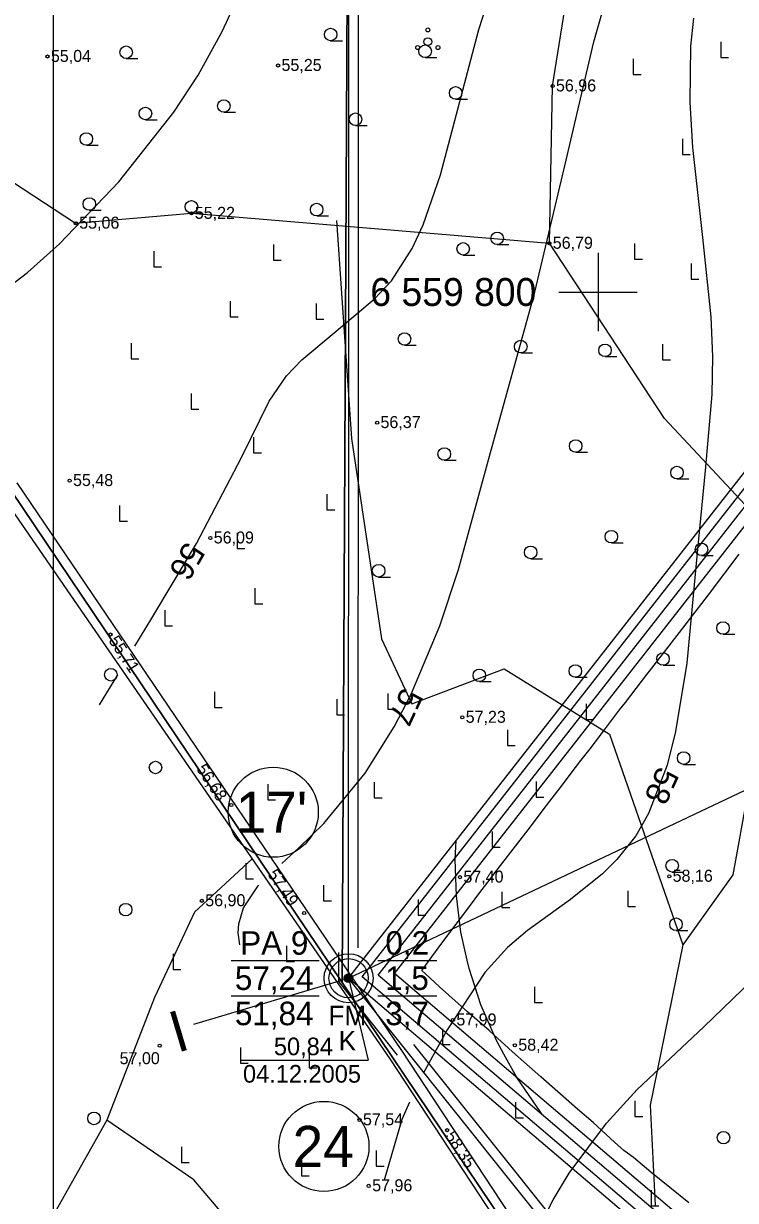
# Model space of a CAD drawing. Extents: x 532503 to 539665, y 6557663 to 6561526.
# Drawn here: x 533882.7 to 534028, y 6559614.5 to 6559854.8 of the extents above; entities that cross this region are included whole.
import ezdxf

# ---------------------------------------------------------------- set-up
doc = ezdxf.new("R2010")
doc.units = 0
for name, color, linetype in [('ABIJOONIS', 7, 'Continuous'), ('Default', 7, 'Continuous'), ('GEOLPUNKT', 7, 'Continuous'), ('HALJASTUS', 7, 'Continuous'), ('HORISONTAAL-EH2000', 7, 'Continuous'), ('illumineerimisjooned', 7, 'Continuous'), ('kataster', 7, 'Continuous'), ('KORGUS-EH2000', 7, 'Continuous'), ('Lamami horisontaal_EH2000', 7, 'Continuous'), ('Lõige', 7, 'Continuous'), ('PIIR', 7, 'Continuous'), ('PIIR_me', 7, 'Continuous'), ('Plokid', 7, 'Continuous'), ('Proovid', 7, 'Continuous'), ('PUU', 7, 'Continuous'), ('TEE', 7, 'Continuous'), ('TM_aktiivne', 7, 'Continuous'), ('Veetase', 7, 'Continuous'), ('VORK', 7, 'Continuous')]:
    doc.layers.add(name, color=color, linetype=linetype)

# ---------------------------------------------------------------- blocks, each defined once
blk = doc.blocks.new('HARVIK')
at = {"layer": 'HALJASTUS'}
blk.add_line((0, -0.8), (1.5, -0.8), dxfattribs=at)
blk.add_circle((0, 0), 0.8, dxfattribs=at)
blk = doc.blocks.new('RAIESM')
at = {"layer": 'Default'}
for points in [[(0, 2), (0, 0)], [(0, 0), (1, 0)]]:
    blk.add_lwpolyline(points, dxfattribs=at)
blk = doc.blocks.new('METS')
at = {"layer": 'HALJASTUS'}
blk.add_circle((0, 0), 0.8, dxfattribs=at)

msp = doc.modelspace()

# ---------------------------------------------------------------- linework, layer by layer
at = {"layer": 'ABIJOONIS'}
msp.add_lwpolyline([(533888.8, 6560184.94), (535616.8, 6560184.94), (535616.8, 6559310.16), (533888.8, 6559310.16)], close=True, dxfattribs=at)
at = {"layer": 'GEOLPUNKT'}
for p, q in [((533925.04, 6559663.45), (533943.04, 6559663.45)), ((533955.04, 6559663.45), (533967.04, 6559663.45)), ((533925.04, 6559656.25), (533943.04, 6559656.25)), ((533955.04, 6559656.25), (533967.04, 6559656.25))]:
    msp.add_line(p, q, dxfattribs=at)
for radius in [5, 4, 0.9, 0.801, 0.7, 0.6, 0.5, 0.4, 0.3, 0.2, 0.1]:
    msp.add_circle((533949.04, 6559659.85), radius, dxfattribs=at)
at = {"layer": 'HALJASTUS'}
for points in [[(533825.51, 6559943.2), (533840, 6559849), (533893.29, 6559814.03), (533916.98, 6559816.07), (533990.05, 6559809.98), (533990.7, 6559842.07), (533997.38, 6559883.76), (533997.38, 6559883.76), (534020.23, 6559948.58), (534025.13, 6559960.95)], [(534020.23, 6559948.58), (534037.72, 6559925.98), (534054.08, 6559915.24), (534069.41, 6559912.68), (534077.59, 6559900.41), (534080.66, 6559886.09), (534091.4, 6559877.39), (534112.36, 6559885.07), (534129.23, 6559891.2), (534145.08, 6559887.11), (534147.64, 6559875.35), (534139.46, 6559854.89), (534110.31, 6559789.42), (534101.11, 6559757.71), (534086.8, 6559745.95), (534070.44, 6559724.98), (534054.08, 6559721.91), (534040.79, 6559718.84), (534030.56, 6559697.87), (534027.49, 6559680.99), (534017.27, 6559666.67), (534010.62, 6559633.93), (534011.64, 6559613.48)], [(533946.59, 6559814.57), (533949.66, 6559770.08), (533955.79, 6559729.16), (533961.93, 6559715.86), (533980.84, 6559723.02), (534002.31, 6559709.72), (534017.27, 6559666.67)], [(534070.44, 6559724.98), (534042.7, 6559742.97), (534013.56, 6559774.17), (533990.05, 6559809.98)], [(533929.32, 6559684.25), (533917.57, 6559673.32), (533909.39, 6559655.93), (533899.68, 6559630.87), (533888.43, 6559610.92), (533875.65, 6559594.04), (533853.16, 6559585.35), (533824.02, 6559585.35), (533797.94, 6559582.79)], [(534003.46, 6559492.26), (533982.89, 6559495.93), (533966.53, 6559524.06), (533954.26, 6559558.33), (533937.39, 6559595.15), (533917.45, 6559618.68), (533899.68, 6559630.87)]]:
    msp.add_lwpolyline(points, dxfattribs=at)
at = {"layer": 'HORISONTAAL-EH2000'}
for points in [[(533935.44, 6559683.29), (533938.92, 6559686.56), (533944, 6559691.47), (533952.43, 6559701.75), (533958.34, 6559711.18), (533961.82, 6559717.87), (533967.71, 6559731.85), (533971.48, 6559743.32), (533977.81, 6559766.49), (533987.02, 6559799.66), (533993.49, 6559826.93), (533999.12, 6559851.09), (534003.44, 6559866.22), (534006.46, 6559873.43), (534009.33, 6559878.62), (534016.01, 6559888.49), (534031.04, 6559908.2), (534041.06, 6559921.36), (534044.99, 6559928.49), (534046.88, 6559933.51), (534049.82, 6559943.96), (534052.83, 6559956.19), (534053.29, 6559962.34)], [(533861.97, 6559790.15), (533866.38, 6559792.11), (533872.36, 6559795.57), (533883.47, 6559803.96), (533890, 6559809.83), (533902.13, 6559822.5), (533913.35, 6559836.74), (533918.3, 6559844.32), (533923.25, 6559853.2), (533931.77, 6559871.76), (533938.3, 6559886.67), (533942.12, 6559893.78), (533947.64, 6559901.84), (533960.4, 6559916.8), (533983.03, 6559941.43), (533988.63, 6559947.68), (533990.51, 6559950.54), (533993.3, 6559956.78), (533993.45, 6559957.34)], [(533905.41, 6559727.69), (533908.84, 6559733.37), (533918, 6559748.6), (533927.16, 6559766.19), (533932.81, 6559777.71), (533936.38, 6559782.9), (533939.47, 6559786.17), (533946.52, 6559792.03), (533954.36, 6559798.58), (533957.78, 6559802.25), (533962.06, 6559808.86), (533964.29, 6559813.71), (533967.78, 6559823.94), (533975.64, 6559853.58), (533981.29, 6559871.09)], [(534019.48, 6559855.92), (534018.86, 6559850.23), (534018.71, 6559838.74), (534019.27, 6559829.48), (534021.3, 6559811.12), (534023.03, 6559794.93), (534023.38, 6559786.81), (534023.2, 6559779.05), (534021.88, 6559763.54), (534020.24, 6559746.71), (534018.13, 6559724.21), (534015.83, 6559710.25), (534014.07, 6559703.36), (534010.32, 6559693.48), (534007.71, 6559688.95), (534003.84, 6559684.11), (534000.87, 6559681.18), (533994.34, 6559675.89), (533985.57, 6559669.57), (533981.51, 6559666.14), (533976.88, 6559661.02), (533969.16, 6559649.3), (533964.3, 6559640.38)], [(533898.18, 6559715.66), (533901.89, 6559721.82)], [(533926.82, 6559666.67), (533926.49, 6559669.13), (533926.61, 6559670.92), (533927.6, 6559674.24), (533930.56, 6559678.71), (533930.72, 6559678.85)], [(533987.09, 6559607.16), (533990.85, 6559614.6), (533994.12, 6559620.04), (534001.69, 6559630.22), (534007.99, 6559637.09), (534021.61, 6559649.92), (534035.35, 6559663.17)], [(533961.45, 6559634.54), (533959.93, 6559630.97), (533956.28, 6559618.6)]]:
    msp.add_lwpolyline(points, dxfattribs=at)
at = {"layer": 'illumineerimisjooned'}
msp.add_lwpolyline([(534967.67, 6560049.69), (534974.15, 6559828.08), (535058.69, 6559883.05), (535223.5, 6560002.45), (535218.56, 6560049.92), (535415.93, 6559990.42), (535455.45, 6559927.19), (535490.31, 6559867.16), (535479.12, 6559828.38), (535249.57, 6559653.05), (535182.36, 6559690.84), (534940.99, 6559819.22), (534872.14, 6559776.44), (534954.37, 6559534.34), (534950.91, 6559533.67), (534733.22, 6559487.12), (534375.58, 6559465.86), (534199.95, 6559448.92), (533951.79, 6559660.13), (534200.21, 6559977.65), (534931.63, 6560046.31)], close=True, dxfattribs=at)
for points in [[(533951.03, 6559666.04), (533951.15, 6559953.97), (534194.63, 6559977.12)], [(533959.04, 6559644.12), (533947.03, 6559659.15), (533947.03, 6559665.07)], [(534194.82, 6559448.43), (534125.84, 6559441.77), (533962.4, 6559646.32)]]:
    msp.add_lwpolyline(points, dxfattribs=at)
at = {"layer": 'kataster'}
msp.add_lwpolyline([(535159.89, 6560069.73), (534198.28, 6559979.48), (533949.2, 6559955.8), (533947.7, 6559658.95), (533880.05, 6559759.56), (533755.25, 6559939.22), (533571.3, 6560208.36), (533567.86, 6560213.61), (533625.2, 6560245.66), (533707.68, 6560291.77), (533833.45, 6560362.07), (533959.67, 6560429.27), (534159.72, 6560456.15), (534530.65, 6560498.79), (534889.13, 6560540.24)], dxfattribs=at)
for points in [[(533947.7, 6559658.95), (533949.2, 6559955.8), (534198.28, 6559979.48), (535159.89, 6560069.73), (535417.31, 6559992.13), (535457.22, 6559928.24), (535504.86, 6559846.09), (535250.3, 6559650.84), (535181.52, 6559689.04), (534941.15, 6559817.08), (534874.65, 6559775.26), (534957.01, 6559532.73), (534735.22, 6559485.45), (534375.71, 6559463.85), (534199.28, 6559446.9), (534122.84, 6559439.44), (534110.45, 6559447.36), (534092.53, 6559453.94), (534085.13, 6559454.75)], [(533969.7, 6559465.09), (533816.11, 6559717.03), (533880.05, 6559759.56), (533947.7, 6559658.95), (534085.13, 6559454.75), (534097.9, 6559435.64), (534366.79, 6559044.41), (534341.81, 6559031.42), (534316.06, 6559019.91), (534288.94, 6559010.61), (534261.48, 6559003.66), (534177.64, 6559147.46)]]:
    msp.add_lwpolyline(points, close=True, dxfattribs=at)
at = {"layer": 'KORGUS-EH2000'}
for centre in [(533887.55, 6559848.09), (533934.65, 6559846.26), (533990.7, 6559842.07), (533893.33, 6559814.04), (533916.95, 6559816.05), (533990.05, 6559809.97), (533990.05, 6559809.93), (533954.87, 6559773.31), (533892.08, 6559761.47), (533920.82, 6559749.75), (533900.43, 6559730.04), (533972.26, 6559713.12), (533925.09, 6559695.24), (533971.79, 6559680.49), (534014.53, 6559680.65), (533919.07, 6559675.65), (533939.98, 6559673.16), (533970.36, 6559651.3), (533910.47, 6559646.06), (533983, 6559646.15), (533951.28, 6559630.91), (533969.17, 6559628.81), (533953.16, 6559617.43)]:
    msp.add_circle(centre, 0.32, dxfattribs=at)
at = {"layer": 'Lamami horisontaal_EH2000'}
msp.add_lwpolyline([(533988.48, 6559632.14), (533988.28, 6559632.44), (533983.4, 6559639.56), (533980.78, 6559644.33), (533979.31, 6559646.97), (533976.05, 6559654.39), (533973.66, 6559661.81), (533973.27, 6559663.55), (533972, 6559669.23), (533971.08, 6559676.65), (533970.84, 6559684.07), (533971.04, 6559687.98)], dxfattribs=at)
at = {"layer": 'Lõige'}
msp.add_lwpolyline([(533917.43, 6559650.43), (533949.04, 6559659.85), (534215.74, 6559786.31), (534470.46, 6559695.5), (534707.91, 6559763.06), (534929.16, 6559826.01), (535198.18, 6559814.49), (535305.66, 6559887.85), (535520.8, 6559960.87), (535543.92, 6559971)], dxfattribs=at)
at = {"layer": 'PIIR'}
for centre, radius in [((533933.65, 6559693.75), 9.2), ((533949.03, 6559659.85), 0.88), ((533949.03, 6559659.85), 0.88), ((533949.03, 6559659.85), 0.88), ((533944, 6559625.49), 9.2)]:
    msp.add_circle(centre, radius, dxfattribs=at)
at = {"layer": 'PIIR_me'}
msp.add_lwpolyline([(534733.49, 6559485.13), (534485.11, 6559470.37), (534375.74, 6559463.87), (534199.3, 6559446.85), (533949.03, 6559659.85), (534199.17, 6559979.56)], dxfattribs=at)
at = {"layer": 'Plokid'}
for points in [[(534951.24, 6559536.08), (534732.91, 6559489.51), (534375.41, 6559468.25), (534200.75, 6559451.41), (533955.1, 6559660.46), (534201.47, 6559975.36), (534969.74, 6560047.47)], [(534950.46, 6559538.37), (534732.58, 6559491.9), (534375.22, 6559470.64), (534201.53, 6559453.89), (533958.41, 6559660.8), (534202.72, 6559973.06), (534969.81, 6560045.07)], [(534018.53, 6559613.95), (534010.78, 6559620.26), (534007.21, 6559623.23), (534005.28, 6559624.63), (534003.34, 6559626.37), (533998.97, 6559630.35), (533995.8, 6559633.13), (533988.31, 6559639.72), (533982.55, 6559644.8), (533980.88, 6559646.3), (533978.76, 6559648.21), (533977.72, 6559649.14), (533973.36, 6559652.99), (533967.63, 6559658.06), (533965.62, 6559659.91), (533964.01, 6559661.4), (533968.11, 6559667), (533973.95, 6559674.76), (533975.67, 6559677.05), (533977.48, 6559679.48), (533979.4, 6559682), (533980.06, 6559682.85), (533986.18, 6559690.79), (533989.01, 6559694.48), (533991.8, 6559698.13), (533992.29, 6559698.78), (533994.32, 6559701.45), (533996.5, 6559704.28), (533998.36, 6559706.71), (534001.09, 6559710.32), (534004.4, 6559714.64), (534005.57, 6559716.17), (534009.97, 6559721.88), (534010.47, 6559722.54), (534016.59, 6559730.47), (534022.52, 6559738.17), (534022.73, 6559738.44), (534028.78, 6559746.45)]]:
    msp.add_lwpolyline(points, dxfattribs=at)
at = {"layer": 'PUU'}
for centre, radius in [((533965.23, 6559853.52), 0.4), ((533963.15, 6559849.92), 0.4), ((533965.23, 6559851.12), 0.8), ((533967.31, 6559849.92), 0.4)]:
    msp.add_circle(centre, radius, dxfattribs=at)
at = {"layer": 'TEE'}
for p, q in [((533959.93, 6559645.09), (533881.34, 6559761)), ((533878.12, 6559758.64), (533957.44, 6559643.41)), ((533984.06, 6559608.41), (533959.93, 6559645.09)), ((533957.44, 6559643.41), (533981.67, 6559606.6))]:
    msp.add_line(p, q, dxfattribs=at)
at = {"layer": 'TM_aktiivne'}
msp.add_lwpolyline([(535159.92, 6560069.74), (535417.23, 6559992.12), (535457.16, 6559928.22), (535492.47, 6559867.43), (535480.86, 6559827.19), (535250.49, 6559651.24), (535250.13, 6559650.94), (535181.4, 6559689.09), (534941.07, 6559816.9), (534874.53, 6559775.58), (534957, 6559532.81), (534733.5, 6559485.14), (534375.75, 6559463.86), (534199.32, 6559446.85), (534124.95, 6559439.68), (533949.03, 6559659.85), (533949.15, 6559955.79), (534199.17, 6559979.56)], close=True, dxfattribs=at)
at = {"layer": 'Veetase'}
for p in [(533949.04, 6559659.85), (533927.16, 6559643.12)]:
    msp.add_line(p, (533953.07, 6559643.12), dxfattribs=at)
at = {"layer": 'VORK'}
for p, q in [((534000, 6559808), (534000, 6559792)), ((533992, 6559800), (534008, 6559800))]:
    msp.add_line(p, q, dxfattribs=at)

# ---------------------------------------------------------------- block references
at = {"layer": 'HALJASTUS', "xscale": 1.6, "yscale": 1.6000000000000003}
for name, p in [('HARVIK', (533945.38, 6559852.59)), ('HARVIK', (533903.62, 6559848.97)), ('HARVIK', (533964.67, 6559849.17)), ('RAIESM', (534025.06, 6559847.91)), ('RAIESM', (534007.16, 6559844.4)), ('HARVIK', (533970.91, 6559840.66)), ('HARVIK', (533923.56, 6559837.99)), ('HARVIK', (533907.55, 6559836.46)), ('HARVIK', (533950.46, 6559835.28)), ('HARVIK', (533895.5, 6559831.26)), ('RAIESM', (534017.23, 6559828.06)), ('HARVIK', (533896.09, 6559817.98)), ('HARVIK', (533916.95, 6559817.4)), ('HARVIK', (533942.53, 6559816.83)), ('HARVIK', (533979.38, 6559810.96)), ('RAIESM', (533933.68, 6559806.52)), ('HARVIK', (533972.45, 6559808.81)), ('RAIESM', (534007.45, 6559806.71)), ('RAIESM', (533909.27, 6559805.17)), ('RAIESM', (534019, 6559802.65)), ('RAIESM', (533924.89, 6559794.95)), ('RAIESM', (533942.42, 6559794.46)), ('HARVIK', (533960.46, 6559790.41)), ('HARVIK', (533984.2, 6559788.85)), ('RAIESM', (533904.64, 6559786.35)), ('HARVIK', (534001.41, 6559788.09)), ('RAIESM', (534013.15, 6559786.14)), ('RAIESM', (533916.88, 6559776.08)), ('RAIESM', (533929.65, 6559767.16)), ('HARVIK', (533995.42, 6559768.56)), ('HARVIK', (533968.58, 6559766.91)), ('HARVIK', (534016.11, 6559763.12)), ('RAIESM', (533944.63, 6559755.49)), ('RAIESM', (533902.27, 6559753.19)), ('RAIESM', (533926.27, 6559747.59)), ('HARVIK', (534002.71, 6559750.03)), ('HARVIK', (533986.24, 6559746.81)), ('HARVIK', (534021.12, 6559747.43)), ('HARVIK', (533955.17, 6559743.07)), ('RAIESM', (533929.93, 6559736.31)), ('RAIESM', (533911.5, 6559731.81)), ('HARVIK', (534025.51, 6559731.37)), ('HARVIK', (534013.26, 6559725.05)), ('METS', (533900.49, 6559721.83)), ('HARVIK', (533975.75, 6559721.7)), ('HARVIK', (533995.34, 6559722.58)), ('RAIESM', (533921.65, 6559715.14)), ('RAIESM', (533957.08, 6559714.8)), ('RAIESM', (533946.63, 6559713.62)), ('RAIESM', (533997.54, 6559712.67)), ('RAIESM', (533981.49, 6559707.41)), ('HARVIK', (534017.47, 6559704.81)), ('METS', (533909.61, 6559702.89)), ('RAIESM', (533932.54, 6559696.26)), ('RAIESM', (533954.28, 6559696.69)), ('RAIESM', (533987.34, 6559696.8)), ('RAIESM', (533978.39, 6559686.62)), ('RAIESM', (533928.03, 6559680.15)), ('HARVIK', (534015.13, 6559682.82)), ('RAIESM', (533943.94, 6559675.68)), ('RAIESM', (533980.34, 6559674.31)), ('RAIESM', (534006.04, 6559674.5)), ('METS', (533903.53, 6559673.86)), ('RAIESM', (533963.22, 6559672.71)), ('HARVIK', (534015.91, 6559670.87)), ('RAIESM', (533936.38, 6559663.23)), ('RAIESM', (533913.19, 6559661.61)), ('RAIESM', (533987.03, 6559654.92)), ('RAIESM', (533968.21, 6559646.29)), ('RAIESM', (533926.97, 6559642.47)), ('RAIESM', (533940.96, 6559641.51)), ('RAIESM', (533983.13, 6559631.3)), ('RAIESM', (534007.53, 6559631.57)), ('METS', (533897.05, 6559631.21)), ('METS', (534025.61, 6559627.29)), ('RAIESM', (533914.89, 6559622.19)), ('RAIESM', (533954.69, 6559621.48)), ('RAIESM', (533939.4, 6559619.48)), ('RAIESM', (534010.82, 6559613.34))]:
    msp.add_blockref(name, p, dxfattribs=at)

# ---------------------------------------------------------------- texts
at = {"layer": 'GEOLPUNKT'}
for s, p in [('PA 9', (533926.92, 6559664.65)), ('0,2', (533956.56, 6559664.65)), ('57,24', (533925.82, 6559657.45)), ('1,5', (533956.51, 6559657.45)), ('51,84', (533925.82, 6559650.25)), ('3,7', (533956.53, 6559650.25))]:
    msp.add_text(s, height=4.8, dxfattribs=at).set_placement(p)
at = {"layer": 'HORISONTAAL-EH2000'}
for s, rotation, p in [('56', 239.8248, (533915.81, 6559749.27)), ('57', 245.2805, (533960.04, 6559719.48)), ('58', 245.4296, (534012.31, 6559703.35))]:
    msp.add_text(s, height=4.8, rotation=rotation, dxfattribs=at).set_placement(p)
at = {"layer": 'KORGUS-EH2000'}
for s, p in [('55,04', (533888.25, 6559846.99)), ('55,25', (533935.34, 6559845.15)), ('56,96', (533991.39, 6559840.97)), ('55,22', (533917.64, 6559814.94)), ('55,06', (533894.03, 6559812.94)), ('56,79', (533990.74, 6559808.83)), ('56,37', (533955.56, 6559772.21)), ('55,48', (533892.77, 6559760.37)), ('56,09', (533921.51, 6559748.65)), ('57,23', (533972.96, 6559712.01)), ('58,16', (534015.22, 6559679.55)), ('57,40', (533972.49, 6559679.38)), ('56,90', (533919.77, 6559674.55)), ('57,99', (533971.06, 6559650.2)), ('58,42', (533983.7, 6559645.04)), ('57,00', (533902.29, 6559642.29)), ('57,54', (533951.98, 6559629.81)), ('57,96', (533953.86, 6559616.33))]:
    msp.add_text(s, height=2.45, dxfattribs=at).set_placement(p)
for s, rotation, p in [('55,71', 303.6407, (533899.94, 6559728.79)), ('56,68', 303.4111, (533917.84, 6559702.61)), ('57,49', 304.0997, (533932.38, 6559681.09)), ('58,35', 303.3531, (533968.63, 6559627.63))]:
    msp.add_text(s, height=2.45, rotation=rotation, dxfattribs=at).set_placement(p)
at = {"layer": 'Lõige'}
msp.add_text('I', height=8.4, rotation=16.5845, dxfattribs=at).set_placement((533914.01, 6559644.57))
at = {"layer": 'PIIR'}
for s, p in [("17'", (533925.98, 6559689.55)), ('24', (533937.61, 6559621.29))]:
    msp.add_text(s, height=8.4, dxfattribs=at).set_placement(p)
at = {"layer": 'Proovid'}
for s, p in [('FM', (533944.92, 6559650.21)), ('K', (533947.02, 6559645.1))]:
    msp.add_text(s, height=4, dxfattribs=at).set_placement(p)
at = {"layer": 'Veetase'}
for s, p in [('50,84', (533933.79, 6559644.12)), ('04.12.2005', (533927.48, 6559638.52))]:
    msp.add_text(s, height=3.6, dxfattribs=at).set_placement(p)
at = {"layer": 'VORK'}
msp.add_text('6 559 800', height=5.7, dxfattribs=at).set_placement((533953.48, 6559797.15))

doc.saveas('drawing.dxf')
